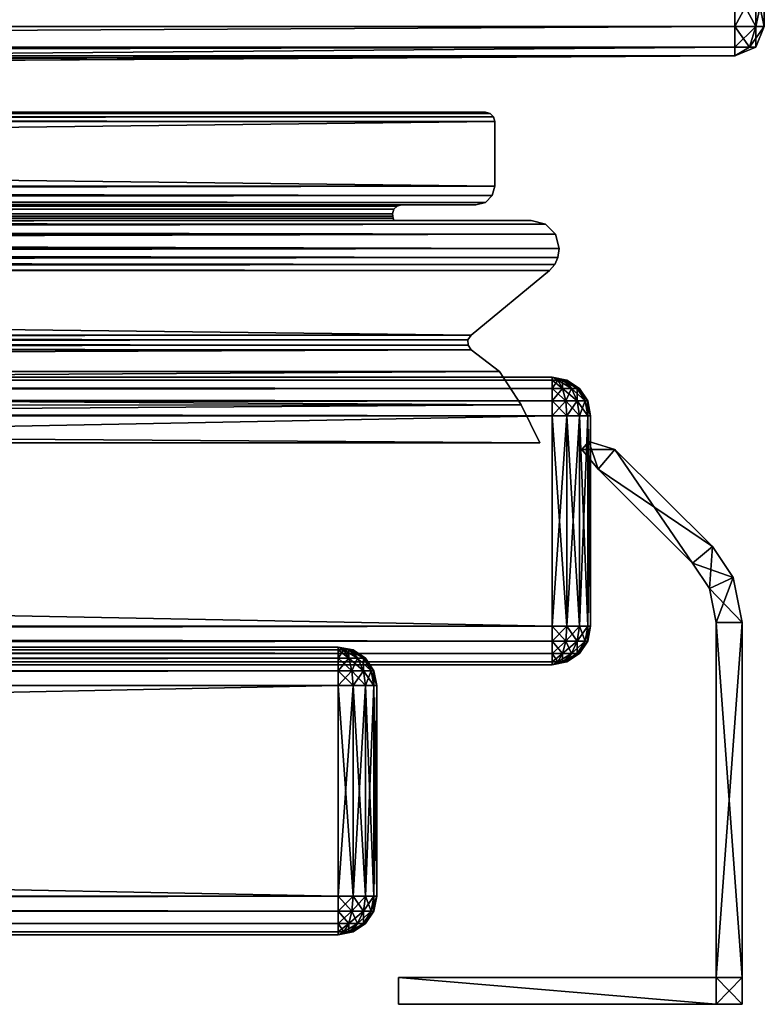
# Model space of a CAD drawing. Header units: centimetres. Extents: x -30.2 to 30.2, y -8.4 to 52.9.
# Tile 275 of 278: x 26 to 29.9, y -7.8 to -2.6. Entities that reach past the tile are written whole.
import ezdxf

# ---------------------------------------------------------------- set-up
doc = ezdxf.new("R2010")
doc.units = ezdxf.units.CM
doc.layers.add('RF461304_Body', color=7, linetype='Continuous', true_color=0x1c1cb1)
doc.layers.add('RF461304_Door', color=7, linetype='Continuous', true_color=0x718706)

msp = doc.modelspace()

# ---------------------------------------------------------------- meshes
at = {"layer": 'RF461304_Body', "color": 74, "true_color": 0x58b11b}
mesh = msp.add_polyface(dxfattribs=at)
corners = [(-29.7299, -2.8362, 201.1822), (29.7299, -2.8362, 201.1822), (-29.7299, -2.8361, 24.6566), (29.7299, -2.8361, 24.6566), (-29.7299, -2.7907, 201.2918), (-29.8074, -2.7907, 201.2597), (-29.8396, -2.7907, 201.1822), (-29.8396, -2.7907, 24.6566), (-29.8074, -2.7907, 24.579), (-29.7299, -2.7907, 24.5469), (29.7299, -2.7907, 24.5469), (29.8074, -2.7907, 24.579), (29.8396, -2.7907, 24.6566), (29.8396, -2.7907, 201.1822), (29.8074, -2.7907, 201.2597), (29.7299, -2.7907, 201.2918), (-29.7299, -2.6811, 201.3373), (-29.8396, -2.6811, 201.2918), (-29.885, -2.6811, 201.1822), (-29.885, -2.681, 24.6566), (-29.8396, -2.681, 24.5469), (-29.7299, -2.681, 24.5015), (29.7299, -2.681, 24.5015), (29.8396, -2.681, 24.5469), (29.885, -2.681, 24.6566), (29.885, -2.6811, 201.1822), (29.8396, -2.6811, 201.2918), (29.7299, -2.6811, 201.3373), (-29.7299, -0.2973, 209.0078), (-29.8396, -0.2973, 208.9624), (-29.885, -0.4819, 201.1822), (-29.885, -0.4819, 24.6566), (-29.8396, -0.4819, 24.5469), (-29.7299, -0.4819, 24.5015), (29.7299, -0.4819, 24.5015), (29.8396, -0.4819, 24.5469), (29.885, -0.4819, 24.6566), (29.885, -0.4819, 201.1822), (29.8396, -0.2973, 208.9624), (29.7299, -0.2973, 209.0078), (-29.7299, -0.1877, 208.9624), (-29.8074, -0.1877, 208.9303), (-29.8396, -0.3723, 201.1822), (-29.8396, -0.3722, 24.6566), (-29.8074, -0.3722, 24.579), (-29.7299, -0.3722, 24.5469), (29.7299, -0.3722, 24.5469), (29.8074, -0.3722, 24.579), (29.8396, -0.3722, 24.6566), (29.8396, -0.3723, 201.1822), (29.8074, -0.1877, 208.9303), (29.7299, -0.1877, 208.9624), (29.7299, -0.3268, 24.6566), (-29.7299, -0.3268, 24.6566), (29.7299, -0.3268, 201.1822), (-29.7299, -0.3268, 201.1822), (-29.8396, -2.477, 201.2918), (-29.7299, -2.477, 201.3373), (29.7299, -2.477, 201.3373), (29.8396, -2.477, 201.2918), (29.885, -2.477, 201.1822), (29.885, -2.477, 24.6566), (29.8396, -2.477, 24.5469), (29.7299, -2.477, 24.5015), (-29.7299, -2.477, 24.5015), (-29.8396, -2.477, 24.5469), (-29.885, -2.477, 24.6566), (-29.885, -2.477, 201.1822), (-8.95, -2.9621, 201.1822), (-8.95, -2.8361, 24.6566), (-8.95, -2.7907, 24.5469), (-8.95, -2.681, 24.5015), (-8.95, -2.477, 24.5015), (-8.95, -0.4819, 24.5015), (-8.95, -0.3722, 24.5469), (-8.95, -0.3268, 24.6566), (-8.95, -0.1877, 208.9624), (-8.95, -0.2973, 209.0078), (-8.95, -2.477, 201.3373), (-8.95, -2.6811, 201.3373), (-8.95, -2.7907, 201.2918), (9.0718, -2.9621, 201.1822), (9.0718, -2.8361, 24.6566), (9.0718, -2.7907, 24.5469), (9.0718, -2.681, 24.5015), (9.0718, -2.477, 24.5015), (9.0718, -0.4819, 24.5015), (9.0718, -0.3722, 24.5469), (9.0718, -0.3268, 24.6566), (9.0718, -0.1877, 208.9624), (9.0718, -0.2973, 209.0078), (9.0718, -2.477, 201.3373), (9.0718, -2.6811, 201.3373), (9.0718, -2.7907, 201.2918), (-29.885, -0.3518, 208.0966), (-29.885, -2.3469, 208.0966), (-29.8396, -2.3469, 208.2063), (-29.7299, -2.3469, 208.2517), (-8.95, -2.4728, 208.2517), (-8.95, -2.6768, 208.2517), (-8.95, -2.7865, 208.2063), (-8.95, -2.8319, 208.0966), (9.0718, -2.8319, 208.0966), (9.0718, -2.7865, 208.2063), (9.0718, -2.6768, 208.2517), (9.0718, -2.4728, 208.2517), (29.7299, -2.3469, 208.2517), (29.8396, -2.3469, 208.2063), (29.885, -2.3469, 208.0966), (29.885, -0.3518, 208.0966), (29.8396, -0.2421, 208.0966), (29.7299, -0.1967, 208.0966), (-29.7299, -0.1967, 208.0966), (-29.8396, -0.2421, 208.0966), (-8.95, -2.2924, 209.0078), (9.0718, -2.2924, 209.0078), (29.7299, -2.2924, 209.0078), (29.8396, -2.2924, 208.9624), (29.885, -2.2924, 208.8527), (29.885, -0.2973, 208.8527), (29.8396, -0.1877, 208.8527), (29.7299, -0.1422, 208.8527), (9.0718, -0.1422, 208.8527), (-8.95, -0.1422, 208.8527), (-29.7299, -0.1422, 208.8527), (-29.8396, -0.1877, 208.8527), (-29.885, -0.2973, 208.8527), (-29.885, -2.2924, 208.8527), (-29.8396, -2.2924, 208.9624), (-29.7299, -2.2924, 209.0078), (-23.404, -2.8531, 194.8562), (-23.404, -2.8576, 30.9825), (-8.95, -2.8395, 30.9825), (9.0718, -2.8395, 30.9825), (23.404, -2.8577, 30.9825), (23.404, -2.8532, 194.8562), (9.0718, -2.9587, 194.8562), (-8.9499, -2.9587, 194.8562)]
mesh.append_faces([[corners[k] for k in face] for face in [(0, 4, 5), (0, 5, 6), (2, 7, 8), (2, 8, 9), (3, 10, 11), (3, 11, 12), (1, 13, 14), (1, 14, 15), (40, 124, 41), (41, 124, 125), (43, 53, 44), (44, 53, 45), (46, 52, 47), (47, 52, 48), (120, 121, 50), (50, 121, 51)]], dxfattribs={"color": 74})
mesh.append_faces([[corners[k] for k in face] for face in [(7, 2, 0), (0, 6, 7), (9, 70, 69), (69, 2, 9), (13, 1, 3), (3, 12, 13), (15, 93, 81), (81, 1, 15), (17, 5, 4), (4, 16, 17), (18, 6, 5), (5, 17, 18), (19, 7, 6), (6, 18, 19), (20, 8, 7), (7, 19, 20), (21, 9, 8), (8, 20, 21), (21, 71, 70), (70, 9, 21), (23, 11, 10), (10, 22, 23), (24, 12, 11), (11, 23, 24), (25, 13, 12), (12, 24, 25), (26, 14, 13), (13, 25, 26), (27, 15, 14), (14, 26, 27), (27, 92, 93), (93, 15, 27), (57, 56, 17), (17, 16, 57), (56, 67, 18), (18, 17, 56), (67, 66, 19), (19, 18, 67), (66, 65, 20), (20, 19, 66), (65, 64, 21), (21, 20, 65), (64, 72, 71), (71, 21, 64), (63, 62, 23), (23, 22, 63), (62, 61, 24), (24, 23, 62), (61, 60, 25), (25, 24, 61), (60, 59, 26), (26, 25, 60), (59, 58, 27), (27, 26, 59), (58, 91, 92), (92, 27, 58), (41, 29, 28), (28, 40, 41), (125, 126, 29), (29, 41, 125), (43, 31, 30), (30, 42, 43), (44, 32, 31), (31, 43, 44), (45, 33, 32), (32, 44, 45), (45, 74, 73), (73, 33, 45), (47, 35, 34), (34, 46, 47), (48, 36, 35), (35, 47, 48), (49, 37, 36), (36, 48, 49), (50, 38, 119), (119, 120, 50), (51, 39, 38), (38, 50, 51), (51, 89, 90), (90, 39, 51), (53, 43, 42), (42, 55, 53), (53, 75, 74), (74, 45, 53), (54, 49, 48), (48, 52, 54), (121, 122, 89), (89, 51, 121), (28, 29, 128), (128, 129, 28), (29, 126, 127), (127, 128, 29), (30, 31, 66), (66, 67, 30), (31, 32, 65), (65, 66, 31), (32, 33, 64), (64, 65, 32), (33, 73, 72), (72, 64, 33), (34, 35, 62), (62, 63, 34), (35, 36, 61), (61, 62, 35), (36, 37, 60), (60, 61, 36), (119, 38, 117), (117, 118, 119), (38, 39, 116), (116, 117, 38), (39, 90, 115), (115, 116, 39), (83, 82, 69), (69, 70, 83), (4, 0, 68), (68, 80, 4), (84, 83, 70), (70, 71, 84), (16, 4, 80), (80, 79, 16), (85, 84, 71), (71, 72, 85), (57, 16, 79), (79, 78, 57), (87, 86, 73), (73, 74, 87), (40, 28, 77), (77, 76, 40), (88, 87, 74), (74, 75, 88), (124, 40, 76), (76, 123, 124), (86, 85, 72), (72, 73, 86), (28, 129, 114), (114, 77, 28), (100, 101, 102), (102, 103, 100), (99, 100, 103), (103, 104, 99), (98, 99, 104), (104, 105, 98), (76, 77, 90), (90, 89, 76), (123, 76, 89), (89, 122, 123), (77, 114, 115), (115, 90, 77), (10, 3, 82), (82, 83, 10), (22, 10, 83), (83, 84, 22), (63, 22, 84), (84, 85, 63), (46, 34, 86), (86, 87, 46), (52, 46, 87), (87, 88, 52), (34, 63, 85), (85, 86, 34), (30, 67, 95), (95, 94, 30), (67, 56, 96), (96, 95, 67), (56, 57, 97), (97, 96, 56), (57, 78, 98), (98, 97, 57), (78, 79, 99), (99, 98, 78), (79, 80, 100), (100, 99, 79), (80, 68, 101), (101, 100, 80), (68, 81, 102), (102, 101, 68), (81, 93, 103), (103, 102, 81), (93, 92, 104), (104, 103, 93), (92, 91, 105), (105, 104, 92), (91, 58, 106), (106, 105, 91), (58, 59, 107), (107, 106, 58), (59, 60, 108), (108, 107, 59), (60, 37, 109), (109, 108, 60), (37, 49, 110), (110, 109, 37), (49, 54, 111), (111, 110, 49), (55, 42, 113), (113, 112, 55), (42, 30, 94), (94, 113, 42), (98, 105, 115), (115, 114, 98), (105, 106, 116), (116, 115, 105), (106, 107, 117), (117, 116, 106), (107, 108, 118), (118, 117, 107), (108, 109, 119), (119, 118, 108), (109, 110, 120), (120, 119, 109), (110, 111, 121), (121, 120, 110), (112, 113, 125), (125, 124, 112), (113, 94, 126), (126, 125, 113), (94, 95, 127), (127, 126, 94), (95, 96, 128), (128, 127, 95), (96, 97, 129), (129, 128, 96), (97, 98, 114), (114, 129, 97), (0, 2, 131), (131, 130, 0), (2, 69, 132), (132, 131, 2), (69, 82, 133), (133, 132, 69), (82, 3, 134), (134, 133, 82), (3, 1, 135), (135, 134, 3), (1, 81, 136), (136, 135, 1), (81, 68, 137), (137, 136, 81), (68, 0, 130), (130, 137, 68)]], dxfattribs={"vtx2": -1, "color": 74})
at = {"layer": 'RF461304_Door', "color": 146, "true_color": 0x086e87}
mesh = msp.add_polyface(dxfattribs=at)
corners = [(28.3455, -4.3805, 200.6838), (-0.0773, -4.3805, 200.6838), (-0.0773, -4.4941, 200.8314), (28.3285, -4.3563, 200.6668), (-0.0773, -4.3562, 200.6668), (28.328, -4.3277, 200.6663), (-0.0773, -4.3277, 200.6663), (28.3442, -4.303, 200.6824), (-0.0773, -4.3029, 200.6824), (-0.0773, -3.9628, 201.0946), (27.9378, -3.7008, 200.2761), (-0.0773, -3.7008, 200.2761), (-0.0773, -3.7008, 200.999), (27.9351, -3.6889, 200.2734), (-0.0773, -3.6889, 200.2734), (27.9331, -3.6771, 200.2714), (-0.0773, -3.6771, 200.2714), (27.9323, -3.6652, 200.2706), (-0.0773, -3.6652, 200.2706), (27.9386, -3.6419, 200.2769), (-0.0773, -3.6419, 200.2769), (27.9553, -3.6253, 200.2936), (-0.0773, -3.6253, 200.2936), (27.9787, -3.619, 200.317), (-0.0773, -3.619, 200.317), (-0.0773, -3.619, 200.7077), (28.4193, -3.6055, 200.7576), (-0.0773, -3.6055, 200.7576), (28.4548, -3.57, 200.7931), (-0.0773, -3.57, 200.793), (28.4683, -3.5201, 200.8066), (-0.0773, -3.5201, 200.8066), (28.4683, -3.1802, 200.8066), (-0.0773, -3.1802, 200.8066), (28.4616, -3.1557, 200.7999), (-0.0773, -3.1557, 200.7999), (28.4442, -3.1383, 200.7825), (-0.0773, -3.1383, 200.7825), (28.4197, -3.1316, 200.758), (-0.0773, -3.1316, 200.758), (-0.0773, -4.4941, 27.0608), (-0.0773, -4.3805, 27.2084), (28.3455, -4.3805, 27.2085), (-0.0773, -4.3562, 27.2254), (28.3285, -4.3563, 27.2255), (-0.0773, -4.3277, 27.2259), (28.328, -4.3277, 27.226), (-0.0773, -4.3029, 27.2097), (28.3442, -4.303, 27.2098), (-0.0773, -3.9628, 26.7976), (-0.0773, -3.7008, 26.8932), (-0.0773, -3.7008, 27.6161), (27.9378, -3.7008, 27.6162), (-0.0773, -3.6889, 27.6188), (27.9352, -3.6889, 27.6188), (-0.0773, -3.6771, 27.6208), (27.9331, -3.6771, 27.6208), (-0.0773, -3.6652, 27.6216), (27.9323, -3.6652, 27.6216), (-0.0773, -3.6419, 27.6153), (27.9387, -3.6419, 27.6153), (-0.0773, -3.6253, 27.5986), (27.9553, -3.6253, 27.5987), (-0.0773, -3.619, 27.5752), (27.9787, -3.619, 27.5753), (-0.0773, -3.619, 27.1845), (28.3694, -3.619, 27.1846), (-0.0773, -3.6055, 27.1346), (28.4193, -3.6055, 27.1347), (-0.0773, -3.57, 27.0991), (28.4548, -3.57, 27.0992), (-0.0773, -3.5201, 27.0856), (28.4683, -3.5201, 27.0857), (-0.0773, -3.1802, 27.0856), (28.4683, -3.1802, 27.0857), (-0.0773, -3.1557, 27.0923), (28.4617, -3.1557, 27.0923), (-0.0773, -3.1383, 27.1097), (28.4442, -3.1383, 27.1097), (-0.0773, -3.1316, 27.1342), (-0.0773, -4.6716, 200.9371), (28.6072, -4.6687, 200.9333), (-0.0773, -4.6713, 26.935), (28.4931, -4.4941, 27.0609)]
mesh.append_faces([[corners[k] for k in face] for face in [(0, 1, 2), (3, 4, 1), (5, 6, 4), (7, 8, 6), (9, 8, 7), (10, 11, 12), (13, 14, 11), (15, 16, 14), (17, 18, 16), (19, 20, 18), (21, 22, 20), (23, 24, 22), (25, 24, 23), (26, 27, 25), (28, 29, 27), (30, 31, 29), (32, 33, 31), (34, 35, 33), (36, 37, 35), (38, 39, 37), (40, 41, 42), (42, 41, 43), (44, 43, 45), (46, 45, 47), (48, 47, 49), (50, 51, 52), (52, 51, 53), (54, 53, 55), (56, 55, 57), (58, 57, 59), (60, 59, 61), (62, 61, 63), (64, 63, 65), (66, 65, 67), (68, 67, 69), (70, 69, 71), (72, 71, 73), (74, 73, 75), (76, 75, 77), (78, 77, 79), (2, 80, 81), (82, 40, 83)]], dxfattribs={"vtx2": -1, "color": 146})
mesh = msp.add_polyface(dxfattribs=at)
corners = [(-0.0773, -4.4941, 200.8314), (28.4931, -4.4941, 200.8314), (28.3455, -4.3805, 200.6838), (-0.0773, -4.3805, 200.6838), (28.3285, -4.3563, 200.6668), (-0.0773, -4.3562, 200.6668), (28.328, -4.3277, 200.6663), (-0.0773, -4.3277, 200.6663), (28.3442, -4.303, 200.6824), (28.7837, -3.9324, 201.122), (-0.0773, -3.9324, 201.122), (-0.0773, -3.9628, 201.0946), (28.801, -3.8957, 201.1393), (-0.0773, -3.8957, 201.1393), (28.807, -3.8471, 201.1453), (-0.0773, -3.8471, 201.1453), (28.787, -3.7733, 201.1253), (-0.0773, -3.7733, 201.1253), (28.7345, -3.7208, 201.0728), (-0.0773, -3.7208, 201.0728), (28.6607, -3.7008, 200.999), (-0.0773, -3.7008, 200.999), (27.9378, -3.7008, 200.2761), (-0.0773, -3.7008, 200.2761), (27.9351, -3.6889, 200.2734), (-0.0773, -3.6889, 200.2734), (27.9331, -3.6771, 200.2714), (-0.0773, -3.6771, 200.2714), (27.9323, -3.6652, 200.2706), (-0.0773, -3.6652, 200.2706), (27.9386, -3.6419, 200.2769), (-0.0773, -3.6419, 200.2769), (27.9553, -3.6253, 200.2936), (-0.0773, -3.6253, 200.2936), (27.9787, -3.619, 200.317), (28.3694, -3.619, 200.7077), (-0.0773, -3.619, 200.7077), (28.4193, -3.6055, 200.7576), (-0.0773, -3.1383, 200.7825), (28.4442, -3.1383, 200.7825), (28.4197, -3.1316, 200.758), (28.3455, -4.3805, 27.2085), (28.4931, -4.4941, 27.0609), (-0.0773, -4.4941, 27.0608), (-0.0773, -4.3562, 27.2254), (28.3285, -4.3563, 27.2255), (-0.0773, -4.3277, 27.2259), (28.328, -4.3277, 27.226), (-0.0773, -4.3029, 27.2097), (28.3442, -4.303, 27.2098), (28.7563, -3.9628, 26.7977), (-0.0773, -3.9628, 26.7976), (-0.0773, -3.9324, 26.7702), (28.7837, -3.9324, 26.7703), (-0.0773, -3.8957, 26.7529), (28.801, -3.8957, 26.753), (-0.0773, -3.8471, 26.7469), (28.807, -3.8471, 26.7469), (-0.0773, -3.7733, 26.7669), (28.787, -3.7733, 26.7669), (-0.0773, -3.7208, 26.8194), (28.7345, -3.7208, 26.8195), (-0.0773, -3.7008, 26.8932), (27.9378, -3.7008, 27.6162), (28.6607, -3.7008, 26.8932), (-0.0773, -3.6889, 27.6188), (27.9352, -3.6889, 27.6188), (-0.0773, -3.6771, 27.6208), (27.9331, -3.6771, 27.6208), (-0.0773, -3.6652, 27.6216), (27.9323, -3.6652, 27.6216), (-0.0773, -3.6419, 27.6153), (27.9387, -3.6419, 27.6153), (-0.0773, -3.6253, 27.5986), (27.9553, -3.6253, 27.5987), (-0.0773, -3.619, 27.5752), (27.9787, -3.619, 27.5753), (-0.0773, -3.619, 27.1845), (28.3694, -3.619, 27.1846), (-0.0773, -3.6055, 27.1346), (28.4193, -3.6055, 27.1347), (-0.0773, -3.1316, 27.1342), (28.4197, -3.1316, 27.1342), (28.4442, -3.1383, 27.1097), (28.6072, -4.6687, 200.9333), (-0.0773, -4.6716, 200.9371), (-0.0773, -4.8686, 201.0455), (28.7063, -4.8686, 26.8579), (-0.0773, -4.8686, 26.8578), (-0.0773, -4.6713, 26.935)]
mesh.append_faces([[corners[k] for k in face] for face in [(0, 1, 2), (3, 2, 4), (5, 4, 6), (7, 6, 8), (9, 10, 11), (12, 13, 10), (14, 15, 13), (16, 17, 15), (18, 19, 17), (20, 21, 19), (21, 20, 22), (23, 22, 24), (25, 24, 26), (27, 26, 28), (29, 28, 30), (31, 30, 32), (33, 32, 34), (34, 35, 36), (36, 35, 37), (38, 39, 40), (41, 42, 43), (44, 45, 41), (46, 47, 45), (48, 49, 47), (50, 51, 52), (53, 52, 54), (55, 54, 56), (57, 56, 58), (59, 58, 60), (61, 60, 62), (63, 64, 62), (65, 66, 63), (67, 68, 66), (69, 70, 68), (71, 72, 70), (73, 74, 72), (75, 76, 74), (77, 78, 76), (79, 80, 78), (81, 82, 83), (84, 85, 86), (87, 88, 89)]], dxfattribs={"vtx2": -1, "color": 146})
mesh = msp.add_polyface(dxfattribs=at)
corners = [(28.6607, -3.7008, 26.8932), (27.9378, -3.7008, 27.6162), (27.9378, -3.7008, 200.2761), (27.9352, -3.6889, 27.6188), (27.9331, -3.6771, 27.6208), (27.9331, -3.6771, 200.2714), (27.9351, -3.6889, 200.2734), (27.9323, -3.6652, 27.6216), (27.9323, -3.6652, 200.2706), (27.9387, -3.6419, 27.6153), (27.9386, -3.6419, 200.2769), (27.9553, -3.6253, 27.5987), (27.9553, -3.6253, 200.2936), (27.9787, -3.619, 27.5753), (27.9787, -3.619, 200.317), (28.3694, -3.619, 200.7077), (28.3442, -4.303, 200.6824), (28.7563, -3.9628, 201.0946), (-0.0773, -3.9628, 201.0946), (28.7837, -3.9324, 201.122), (-0.0773, -3.9324, 201.122), (28.801, -3.8957, 201.1393), (-0.0773, -3.8957, 201.1393), (28.807, -3.8471, 201.1453), (-0.0773, -3.8471, 201.1453), (28.787, -3.7733, 201.1253), (-0.0773, -3.7733, 201.1253), (28.7345, -3.7208, 201.0728), (-0.0773, -3.7208, 201.0728), (28.6607, -3.7008, 200.999), (-0.0773, -3.6055, 200.7576), (28.4193, -3.6055, 200.7576), (28.4548, -3.57, 200.7931), (-0.0773, -3.57, 200.793), (28.4683, -3.5201, 200.8066), (-0.0773, -3.5201, 200.8066), (28.4683, -3.1802, 200.8066), (-0.0773, -3.1802, 200.8066), (28.4616, -3.1557, 200.7999), (-0.0773, -3.1557, 200.7999), (28.4442, -3.1383, 200.7825), (-0.0773, -3.9628, 26.7976), (28.7563, -3.9628, 26.7977), (28.3442, -4.303, 27.2098), (-0.0773, -3.9324, 26.7702), (28.7837, -3.9324, 26.7703), (-0.0773, -3.8957, 26.7529), (28.801, -3.8957, 26.753), (-0.0773, -3.8471, 26.7469), (28.807, -3.8471, 26.7469), (-0.0773, -3.7733, 26.7669), (28.787, -3.7733, 26.7669), (-0.0773, -3.7208, 26.8194), (28.7345, -3.7208, 26.8195), (-0.0773, -3.7008, 26.8932), (-0.0773, -3.57, 27.0991), (28.4548, -3.57, 27.0992), (28.4193, -3.6055, 27.1347), (-0.0773, -3.5201, 27.0856), (28.4683, -3.5201, 27.0857), (-0.0773, -3.1802, 27.0856), (28.4683, -3.1802, 27.0857), (-0.0773, -3.1557, 27.0923), (28.4617, -3.1557, 27.0923), (-0.0773, -3.1383, 27.1097), (28.4442, -3.1383, 27.1097), (28.6072, -4.6687, 200.9333), (28.4931, -4.4941, 200.8314), (-0.0773, -4.4941, 200.8314), (28.4931, -4.4941, 27.0609), (28.6069, -4.6685, 26.9387), (-0.0773, -4.6713, 26.935), (-0.0773, -4.8686, 201.0455), (28.7063, -4.8686, 201.0455), (28.7063, -4.8686, 26.8579)]
mesh.append_faces([[corners[k] for k in face] for face in [(0, 1, 2), (3, 4, 5), (5, 6, 3), (4, 7, 8), (8, 5, 4), (7, 9, 10), (10, 8, 7), (9, 11, 12), (12, 10, 9), (1, 3, 6), (6, 2, 1), (11, 13, 14), (14, 12, 11), (15, 14, 13), (16, 17, 18), (18, 17, 19), (20, 19, 21), (22, 21, 23), (24, 23, 25), (26, 25, 27), (28, 27, 29), (30, 31, 32), (33, 32, 34), (35, 34, 36), (37, 36, 38), (39, 38, 40), (41, 42, 43), (44, 45, 42), (46, 47, 45), (48, 49, 47), (50, 51, 49), (52, 53, 51), (54, 0, 53), (55, 56, 57), (58, 59, 56), (60, 61, 59), (62, 63, 61), (64, 65, 63), (66, 67, 68), (69, 70, 71), (72, 73, 66), (71, 70, 74)]], dxfattribs={"vtx2": -1, "color": 146})
mesh = msp.add_polyface(dxfattribs=at)
corners = [(28.7837, -3.9324, 26.7703), (28.801, -3.8957, 26.753), (28.801, -3.8957, 201.1393), (28.7837, -3.9324, 201.122), (28.807, -3.8471, 26.7469), (28.807, -3.8471, 201.1453), (28.787, -3.7733, 26.7669), (28.7345, -3.7208, 26.8195), (28.7345, -3.7208, 201.0728), (28.787, -3.7733, 201.1253), (27.9378, -3.7008, 200.2761), (28.6607, -3.7008, 200.999), (28.6607, -3.7008, 26.8932), (28.3694, -3.619, 27.1846), (28.4193, -3.6055, 27.1347), (28.4193, -3.6055, 200.7576), (28.3694, -3.619, 200.7077), (28.4548, -3.57, 27.0992), (28.4548, -3.57, 200.7931), (28.4617, -3.1557, 27.0923), (28.4442, -3.1383, 27.1097), (28.4442, -3.1383, 200.7825), (28.4616, -3.1557, 200.7999), (28.4931, -4.4941, 27.0609), (28.3455, -4.3805, 27.2085), (28.3455, -4.3805, 200.6838), (28.4931, -4.4941, 200.8314), (28.3285, -4.3563, 27.2255), (28.3285, -4.3563, 200.6668), (28.328, -4.3277, 27.226), (28.328, -4.3277, 200.6663), (28.3442, -4.303, 27.2098), (28.3442, -4.303, 200.6824), (28.7563, -3.9628, 26.7977), (28.7563, -3.9628, 201.0946), (27.9787, -3.619, 27.5753), (28.4683, -3.5201, 27.0857), (28.4683, -3.5201, 200.8066), (28.4683, -3.1802, 27.0857), (28.4683, -3.1802, 200.8066), (28.4197, -3.1316, 27.1342), (28.4197, -3.1316, 200.758), (28.6072, -4.6687, 200.9333), (28.6069, -4.6685, 26.9387), (28.7063, -4.8686, 201.0455), (28.7063, -4.8686, 26.8579)]
mesh.append_faces([[corners[k] for k in face] for face in [(0, 1, 2), (2, 3, 0), (1, 4, 5), (5, 2, 1), (6, 7, 8), (8, 9, 6), (10, 11, 12), (13, 14, 15), (15, 16, 13), (14, 17, 18), (18, 15, 14), (19, 20, 21), (21, 22, 19), (23, 24, 25), (25, 26, 23), (24, 27, 28), (28, 25, 24), (27, 29, 30), (30, 28, 27), (29, 31, 32), (32, 30, 29), (31, 33, 34), (34, 32, 31), (33, 0, 3), (3, 34, 33), (4, 6, 9), (9, 5, 4), (7, 12, 11), (11, 8, 7), (35, 13, 16), (17, 36, 37), (37, 18, 17), (36, 38, 39), (39, 37, 36), (38, 19, 22), (22, 39, 38), (20, 40, 41), (41, 21, 20), (23, 26, 42), (42, 43, 23), (42, 44, 45), (45, 43, 42)]], dxfattribs={"vtx2": -1, "color": 146})
at = {"layer": 'RF461304_Door', "color": 234, "true_color": 0xb11b58}
mesh = msp.add_polyface(dxfattribs=at)
corners = [(-28.6555, -4.5232, 24.7144), (-28.6555, -4.5232, 201.367), (28.7696, -4.5232, 201.367), (-28.6555, -4.5387, 24.6367), (28.7696, -4.5233, 24.7144), (-28.6852, -4.5387, 24.6426), (-28.7332, -4.5387, 201.367), (-28.6852, -4.5387, 201.4388), (-28.6555, -4.5387, 201.4447), (28.7696, -4.5387, 201.4447), (-28.6555, -4.5827, 24.5708), (28.7696, -4.5387, 24.6367), (-28.7104, -4.5827, 24.5818), (-28.6555, -4.5827, 201.5106), (28.7696, -4.5827, 201.5106), (-28.6555, -4.6486, 24.5268), (28.7696, -4.5827, 24.5708), (-28.7273, -4.6486, 24.5411), (-28.6555, -4.6486, 201.5546), (-28.7104, -4.5827, 201.4996), (28.7696, -4.6486, 201.5546), (-28.6555, -4.7263, 24.5114), (28.7696, -4.6486, 24.5268), (-28.7332, -4.7263, 24.5268), (-28.6555, -4.7262, 201.57), (-28.7273, -4.6486, 201.5403), (28.7696, -4.7263, 201.57), (-28.6555, -5.8325, 24.5114), (28.7696, -4.7263, 24.5114), (-28.7332, -5.8325, 24.5268), (-28.6555, -5.8325, 201.57), (-28.7332, -4.7262, 201.5546), (28.7696, -5.8325, 201.57), (-28.6555, -5.9102, 24.5268), (28.7696, -5.8325, 24.5114), (-28.7273, -5.9102, 24.5411), (-28.6555, -5.9102, 201.5546), (-28.7332, -5.8325, 201.5546), (28.7696, -5.9102, 201.5546), (-28.6555, -5.976, 24.5708), (28.7696, -5.9102, 24.5268), (-28.7104, -5.976, 24.5818), (-28.6555, -5.976, 201.5106), (-28.7273, -5.9102, 201.5403), (28.7696, -5.976, 201.5106), (-28.6555, -6.02, 24.6367), (28.7696, -5.976, 24.5708), (-28.6852, -6.02, 24.6426), (-28.6555, -6.02, 201.4447), (-28.7104, -5.976, 201.4996), (28.7696, -6.02, 201.4447), (-28.6555, -6.0355, 24.7144), (28.7696, -6.0201, 24.6367), (-28.7104, -6.02, 24.6595), (-28.7332, -6.02, 24.7144), (-28.6555, -6.0355, 201.367), (-28.7104, -6.02, 201.422), (-28.6852, -6.02, 201.4388), (28.7696, -6.0355, 201.367), (28.7696, -6.0355, 24.7144)]
mesh.append_faces([[corners[k] for k in face] for face in [(0, 3, 5), (1, 7, 8), (45, 51, 47), (47, 51, 53), (56, 55, 57), (57, 55, 48)]], dxfattribs={"color": 234})
mesh.append_faces([[corners[k] for k in face] for face in [(0, 1, 2), (3, 0, 4), (6, 1, 0), (1, 8, 9), (10, 3, 11), (3, 10, 12), (13, 8, 7), (8, 13, 14), (15, 10, 16), (10, 15, 17), (18, 13, 19), (13, 18, 20), (21, 15, 22), (15, 21, 23), (24, 18, 25), (18, 24, 26), (27, 21, 28), (21, 27, 29), (30, 24, 31), (24, 30, 32), (33, 27, 34), (27, 33, 35), (36, 30, 37), (30, 36, 38), (39, 33, 40), (33, 39, 41), (42, 36, 43), (36, 42, 44), (45, 39, 46), (39, 45, 47), (48, 42, 49), (42, 48, 50), (51, 45, 52), (54, 51, 55), (48, 55, 58), (55, 51, 59)]], dxfattribs={"vtx2": -1, "color": 234})
mesh = msp.add_polyface(dxfattribs=at)
corners = [(28.7696, -4.5232, 201.367), (28.7696, -4.5233, 24.7144), (-28.6555, -4.5232, 24.7144), (28.7696, -4.5387, 201.4447), (28.7994, -4.5387, 201.4388), (28.8246, -4.5387, 201.422), (28.8473, -4.5387, 24.7144), (28.7994, -4.5387, 24.6426), (28.7696, -4.5387, 24.6367), (-28.6555, -4.5387, 24.6367), (-28.6555, -4.5232, 201.367), (28.7696, -4.5827, 201.5106), (28.8246, -4.5827, 201.4996), (28.7696, -4.5827, 24.5708), (-28.6555, -4.5827, 24.5708), (-28.6555, -4.5387, 201.4447), (28.7696, -4.6486, 201.5546), (28.8414, -4.6486, 201.5403), (28.7696, -4.6486, 24.5268), (28.8246, -4.5827, 24.5818), (-28.6555, -4.6486, 24.5268), (-28.6555, -4.5827, 201.5106), (28.7696, -4.7263, 201.57), (28.8473, -4.7263, 201.5546), (28.7696, -4.7263, 24.5114), (28.8414, -4.6486, 24.5411), (-28.6555, -4.7263, 24.5114), (-28.6555, -4.6486, 201.5546), (28.7696, -5.8325, 201.57), (28.8473, -5.8325, 201.5546), (28.7696, -5.8325, 24.5114), (28.8473, -4.7263, 24.5268), (-28.6555, -5.8325, 24.5114), (-28.6555, -4.7262, 201.57), (28.7696, -5.9102, 201.5546), (28.8414, -5.9102, 201.5403), (28.7696, -5.9102, 24.5268), (28.8473, -5.8325, 24.5268), (-28.6555, -5.9102, 24.5268), (-28.6555, -5.8325, 201.57), (28.7696, -5.976, 201.5106), (28.8246, -5.976, 201.4996), (28.7696, -5.976, 24.5708), (28.8414, -5.9102, 24.5411), (-28.6555, -5.976, 24.5708), (-28.6555, -5.9102, 201.5546), (28.7696, -6.02, 201.4447), (28.7994, -6.02, 201.4388), (28.7696, -6.0201, 24.6367), (28.8246, -5.976, 24.5818), (-28.6555, -6.02, 24.6367), (-28.6555, -5.976, 201.5106), (28.7696, -6.0355, 201.367), (28.8473, -6.02, 201.367), (28.7696, -6.0355, 24.7144), (28.7994, -6.0201, 24.6426), (-28.6555, -6.0355, 24.7144), (-28.6555, -6.02, 201.4447), (-28.6555, -6.0355, 201.367)]
mesh.append_faces([[corners[k] for k in face] for face in [(0, 3, 4), (0, 4, 5), (1, 7, 8), (46, 52, 47), (55, 54, 48)]], dxfattribs={"color": 234})
mesh.append_faces([[corners[k] for k in face] for face in [(0, 1, 2), (6, 1, 0), (1, 8, 9), (3, 0, 10), (3, 11, 12), (13, 8, 7), (8, 13, 14), (11, 3, 15), (11, 16, 17), (18, 13, 19), (13, 18, 20), (16, 11, 21), (16, 22, 23), (24, 18, 25), (18, 24, 26), (22, 16, 27), (22, 28, 29), (30, 24, 31), (24, 30, 32), (28, 22, 33), (28, 34, 35), (36, 30, 37), (30, 36, 38), (34, 28, 39), (34, 40, 41), (42, 36, 43), (36, 42, 44), (40, 34, 45), (40, 46, 47), (48, 42, 49), (42, 48, 50), (46, 40, 51), (53, 52, 54), (48, 54, 56), (52, 46, 57), (54, 52, 58)]], dxfattribs={"vtx2": -1, "color": 234})
mesh = msp.add_polyface(dxfattribs=at)
corners = [(28.7696, -4.5232, 201.367), (28.8246, -4.5387, 201.422), (28.8414, -4.5387, 201.3968), (28.8473, -4.5387, 201.367), (28.8473, -4.5387, 24.7144), (28.7696, -4.5233, 24.7144), (28.8414, -4.5387, 24.6847), (28.8246, -4.5387, 24.6595), (28.7994, -4.5387, 24.6426), (28.8246, -4.5827, 201.4996), (28.7994, -4.5387, 201.4388), (28.7696, -4.5387, 201.4447), (28.8711, -4.5827, 201.4685), (28.9022, -4.5827, 201.422), (28.8711, -4.5827, 24.6129), (28.8246, -4.5827, 24.5818), (28.7696, -4.5827, 24.5708), (28.8414, -4.6486, 201.5403), (28.7696, -4.5827, 201.5106), (28.9022, -4.6486, 201.4996), (28.8414, -4.6486, 24.5411), (28.7696, -4.6486, 24.5268), (28.8473, -4.7263, 201.5546), (28.7696, -4.6486, 201.5546), (28.8473, -4.7263, 24.5268), (28.7696, -4.7263, 24.5114), (28.8473, -5.8325, 201.5546), (28.7696, -4.7263, 201.57), (28.8473, -5.8325, 24.5268), (28.7696, -5.8325, 24.5114), (28.8414, -5.9102, 201.5403), (28.7696, -5.8325, 201.57), (28.8414, -5.9102, 24.5411), (28.7696, -5.9102, 24.5268), (28.8246, -5.976, 201.4996), (28.7696, -5.9102, 201.5546), (28.8711, -5.976, 201.4685), (28.8246, -5.976, 24.5818), (28.9022, -5.9102, 24.5818), (28.7696, -5.976, 24.5708), (28.7994, -6.02, 201.4388), (28.7696, -5.976, 201.5106), (28.8246, -6.02, 201.422), (28.8414, -6.02, 201.3968), (28.7994, -6.0201, 24.6426), (28.8711, -5.976, 24.6129), (28.8246, -6.0201, 24.6595), (28.7696, -6.0201, 24.6367), (28.7696, -6.0355, 201.367), (28.8473, -6.02, 201.367), (28.7696, -6.0355, 24.7144), (28.8473, -6.0201, 24.7144), (28.8414, -6.0201, 24.6847)]
mesh.append_faces([[corners[k] for k in face] for face in [(0, 1, 2), (0, 2, 3), (5, 4, 6), (5, 6, 7), (5, 7, 8), (40, 48, 42), (42, 48, 43), (43, 48, 49), (51, 50, 52), (52, 50, 46), (46, 50, 44)]], dxfattribs={"color": 234})
mesh.append_faces([[corners[k] for k in face] for face in [(0, 3, 4), (9, 10, 11), (12, 1, 10), (10, 9, 12), (13, 2, 1), (14, 7, 6), (15, 8, 7), (7, 14, 15), (8, 15, 16), (17, 9, 18), (9, 17, 19), (20, 15, 14), (15, 20, 21), (22, 17, 23), (20, 24, 25), (26, 22, 27), (24, 28, 29), (30, 26, 31), (28, 32, 33), (34, 30, 35), (30, 34, 36), (37, 32, 38), (32, 37, 39), (40, 34, 41), (42, 36, 34), (34, 40, 42), (36, 42, 43), (44, 37, 45), (45, 46, 44), (37, 44, 47), (50, 51, 49)]], dxfattribs={"vtx2": -1, "color": 234})
mesh = msp.add_polyface(dxfattribs=at)
corners = [(28.8246, -4.5387, 201.422), (28.8711, -4.5827, 201.4685), (28.9022, -4.5827, 201.422), (28.9132, -4.5827, 201.367), (28.8473, -4.5387, 201.367), (28.8414, -4.5387, 201.3968), (28.9132, -4.5827, 24.7144), (28.8473, -4.5387, 24.7144), (28.9022, -4.5827, 24.6595), (28.8414, -4.5387, 24.6847), (28.8711, -4.5827, 24.6129), (28.9022, -4.6486, 201.4996), (28.8246, -4.5827, 201.4996), (28.9429, -4.6486, 201.4388), (28.9572, -4.6486, 201.367), (28.9572, -4.6486, 24.7144), (28.9429, -4.6486, 24.6426), (28.9022, -4.6486, 24.5818), (28.8414, -4.6486, 24.5411), (28.9132, -4.7263, 201.5106), (28.8414, -4.6486, 201.5403), (28.8473, -4.7263, 201.5546), (28.9572, -4.7263, 201.4447), (28.9726, -4.7263, 201.367), (28.9726, -4.7263, 24.7144), (28.9572, -4.7263, 24.6367), (28.9132, -4.7263, 24.5708), (28.8473, -4.7263, 24.5268), (28.9132, -5.8325, 201.5106), (28.9572, -5.8325, 201.4447), (28.9726, -5.8325, 201.367), (28.9726, -5.8325, 24.7144), (28.9572, -5.8325, 24.6367), (28.9132, -5.8325, 24.5708), (28.8473, -5.8325, 24.5268)]
mesh.append_faces([[corners[k] for k in face] for face in [(0, 1, 2), (3, 4, 5), (5, 2, 3), (6, 7, 4), (4, 3, 6), (8, 9, 7), (7, 6, 8), (9, 8, 10), (11, 1, 12), (13, 2, 1), (1, 11, 13), (14, 3, 2), (2, 13, 14), (15, 6, 3), (3, 14, 15), (16, 8, 6), (6, 15, 16), (17, 10, 8), (8, 16, 17), (10, 17, 18), (19, 11, 20), (20, 21, 19), (22, 13, 11), (11, 19, 22), (23, 14, 13), (13, 22, 23), (24, 15, 14), (14, 23, 24), (25, 16, 15), (15, 24, 25), (26, 17, 16), (16, 25, 26), (27, 18, 17), (17, 26, 27), (28, 19, 21), (29, 22, 19), (30, 23, 22), (22, 29, 30), (31, 24, 23), (32, 25, 24), (33, 26, 25), (34, 27, 26)]], dxfattribs={"vtx2": -1, "color": 234})
mesh = msp.add_polyface(dxfattribs=at)
corners = [(28.8473, -4.7263, 201.5546), (28.8473, -5.8325, 201.5546), (28.9132, -5.8325, 201.5106), (28.9132, -4.7263, 201.5106), (28.9572, -5.8325, 201.4447), (28.9726, -4.7263, 201.367), (28.9726, -5.8325, 201.367), (28.9726, -5.8325, 24.7144), (28.9726, -4.7263, 24.7144), (28.9572, -5.8325, 24.6367), (28.9572, -4.7263, 24.6367), (28.9132, -5.8325, 24.5708), (28.9132, -4.7263, 24.5708), (28.8473, -5.8325, 24.5268), (28.9022, -5.9102, 201.4996), (28.8414, -5.9102, 201.5403), (28.9429, -5.9102, 201.4388), (28.9572, -5.9102, 201.367), (28.9572, -5.9102, 24.7144), (28.9429, -5.9102, 24.6426), (28.9022, -5.9102, 24.5818), (28.8414, -5.9102, 24.5411), (28.8711, -5.976, 201.4685), (28.9022, -5.976, 201.422), (28.9132, -5.976, 201.367), (28.9132, -5.976, 24.7144), (28.9022, -5.976, 24.6595), (28.8711, -5.976, 24.6129), (28.8246, -5.976, 24.5818), (28.8414, -6.02, 201.3968), (28.8473, -6.02, 201.367), (28.8473, -6.0201, 24.7144), (28.8414, -6.0201, 24.6847), (28.8246, -6.0201, 24.6595)]
mesh.append_faces([[corners[k] for k in face] for face in [(0, 1, 2), (3, 2, 4), (5, 6, 7), (8, 7, 9), (10, 9, 11), (12, 11, 13), (14, 2, 1), (1, 15, 14), (16, 4, 2), (2, 14, 16), (17, 6, 4), (4, 16, 17), (18, 7, 6), (6, 17, 18), (19, 9, 7), (7, 18, 19), (20, 11, 9), (9, 19, 20), (21, 13, 11), (11, 20, 21), (22, 14, 15), (23, 16, 14), (14, 22, 23), (24, 17, 16), (16, 23, 24), (25, 18, 17), (17, 24, 25), (26, 19, 18), (18, 25, 26), (27, 20, 19), (19, 26, 27), (20, 27, 28), (29, 23, 22), (30, 24, 23), (23, 29, 30), (31, 25, 24), (24, 30, 31), (32, 26, 25), (25, 31, 32), (33, 27, 26), (26, 32, 33)]], dxfattribs={"vtx2": -1, "color": 234})
at = {"layer": 'RF461304_Door', "color": 21, "true_color": 0xe39999}
mesh = msp.add_polyface(dxfattribs=at)
corners = [(27.963, -7.8187, 24.3406), (29.7688, -7.8187, 24.3406), (27.963, -7.6785, 24.3406), (29.7688, -7.6785, 24.3406), (27.963, -7.8187, 201.7502), (29.7688, -7.8187, 201.7502), (27.963, -7.6785, 201.7502), (29.7688, -7.6785, 201.7502), (29.6323, -7.6785, 24.3406), (29.6323, -7.8187, 24.3406), (29.6323, -7.8187, 201.7502), (29.6323, -7.6785, 201.7502), (29.6323, -5.8126, 201.7502), (29.7688, -5.8126, 201.7502), (29.7688, -5.8126, 24.3406), (29.6323, -5.8126, 24.3406), (29.5977, -5.6344, 201.7502), (29.7214, -5.5767, 201.7502), (29.7214, -5.5767, 24.3406), (29.5977, -5.6344, 24.3406), (29.5075, -5.5008, 201.7502), (29.612, -5.413, 201.7502), (29.612, -5.413, 24.3406), (29.5075, -5.5008, 24.3406), (29.0126, -5.0076, 201.7502), (29.1003, -4.9031, 201.7502), (29.1003, -4.9031, 24.3406), (29.0126, -5.0076, 24.3406), (28.9269, -4.9042, 201.7509), (28.9631, -4.8611, 201.7509), (28.9631, -4.8611, 24.3406), (28.9269, -4.9042, 24.3406)]
mesh.append_faces([[corners[k] for k in face] for face in [(2, 8, 9), (9, 0, 2), (10, 11, 6), (6, 4, 10), (9, 10, 4), (4, 0, 9), (1, 3, 7), (7, 5, 1), (31, 28, 29), (29, 30, 31), (2, 0, 4), (4, 6, 2), (3, 1, 9), (9, 8, 3), (5, 7, 11), (11, 10, 5), (1, 5, 10), (10, 9, 1), (2, 6, 11), (11, 8, 2), (11, 7, 13), (13, 12, 11), (7, 3, 14), (14, 13, 7), (3, 8, 15), (15, 14, 3), (8, 11, 12), (12, 15, 8), (12, 13, 17), (17, 16, 12), (13, 14, 18), (18, 17, 13), (14, 15, 19), (19, 18, 14), (15, 12, 16), (16, 19, 15), (16, 17, 21), (21, 20, 16), (17, 18, 22), (22, 21, 17), (18, 19, 23), (23, 22, 18), (19, 16, 20), (20, 23, 19), (20, 21, 25), (25, 24, 20), (21, 22, 26), (26, 25, 21), (22, 23, 27), (27, 26, 22), (23, 20, 24), (24, 27, 23), (24, 25, 29), (29, 28, 24), (25, 26, 30), (30, 29, 25), (26, 27, 31), (31, 30, 26), (27, 24, 28), (28, 31, 27)]], dxfattribs={"vtx2": -1, "color": 21})
at = {"layer": 'RF461304_Door', "color": 234, "true_color": 0xb11b58}
mesh = msp.add_polyface(dxfattribs=at)
corners = [(-28.1983, -5.9415, 24.7144), (-28.1983, -5.9415, 201.367), (27.6466, -5.9415, 201.367), (-28.1983, -5.957, 24.6367), (27.6466, -5.9415, 24.7144), (-28.228, -5.957, 24.6426), (-28.276, -5.957, 201.367), (-28.228, -5.957, 201.4388), (-28.1983, -5.957, 201.4447), (27.6466, -5.957, 201.4447), (-28.1983, -6.001, 24.5708), (27.6466, -5.957, 24.6367), (-28.2532, -6.001, 24.5818), (-28.1983, -6.001, 201.5106), (27.6466, -6.001, 201.5106), (-28.1983, -6.0669, 24.5268), (27.6466, -6.001, 24.5708), (-28.27, -6.0669, 24.5411), (-28.1983, -6.0669, 201.5546), (-28.2532, -6.001, 201.4996), (27.6466, -6.0669, 201.5546), (-28.1983, -6.1445, 24.5114), (27.6466, -6.0669, 24.5268), (-28.276, -6.1445, 24.5268), (-28.1983, -6.1445, 201.57), (-28.27, -6.0669, 201.5403), (27.6466, -6.1445, 201.57), (-28.1983, -7.2508, 24.5114), (27.6466, -6.1446, 24.5114), (-28.276, -7.2508, 24.5268), (-28.1983, -7.2508, 201.57), (-28.276, -6.1445, 201.5546), (27.6466, -7.2508, 201.57), (-28.1983, -7.3285, 24.5268), (27.6466, -7.2508, 24.5114), (-28.27, -7.3285, 24.5411), (-28.1983, -7.3285, 201.5546), (-28.276, -7.2508, 201.5546), (27.6466, -7.3285, 201.5546), (-28.1983, -7.3943, 24.5708), (27.6466, -7.3285, 24.5268), (-28.2532, -7.3943, 24.5818), (-28.1983, -7.3943, 201.5106), (-28.27, -7.3285, 201.5403), (27.6466, -7.3943, 201.5106), (-28.1983, -7.4383, 24.6367), (27.6466, -7.3943, 24.5708), (-28.228, -7.4383, 24.6426), (-28.1983, -7.4383, 201.4447), (-28.2532, -7.3943, 201.4996), (27.6466, -7.4383, 201.4447), (-28.1983, -7.4538, 24.7144), (27.6466, -7.4384, 24.6367), (-28.2532, -7.4383, 24.6595), (-28.276, -7.4383, 24.7144), (-28.1983, -7.4538, 201.367), (-28.2532, -7.4383, 201.422), (-28.228, -7.4383, 201.4388), (27.6466, -7.4538, 201.367), (27.6466, -7.4538, 24.7144)]
mesh.append_faces([[corners[k] for k in face] for face in [(0, 3, 5), (1, 7, 8), (45, 51, 47), (47, 51, 53), (56, 55, 57), (57, 55, 48)]], dxfattribs={"color": 234})
mesh.append_faces([[corners[k] for k in face] for face in [(0, 1, 2), (3, 0, 4), (6, 1, 0), (1, 8, 9), (10, 3, 11), (3, 10, 12), (13, 8, 7), (8, 13, 14), (15, 10, 16), (10, 15, 17), (18, 13, 19), (13, 18, 20), (21, 15, 22), (15, 21, 23), (24, 18, 25), (18, 24, 26), (27, 21, 28), (21, 27, 29), (30, 24, 31), (24, 30, 32), (33, 27, 34), (27, 33, 35), (36, 30, 37), (30, 36, 38), (39, 33, 40), (33, 39, 41), (42, 36, 43), (36, 42, 44), (45, 39, 46), (39, 45, 47), (48, 42, 49), (42, 48, 50), (51, 45, 52), (54, 51, 55), (48, 55, 58), (55, 51, 59)]], dxfattribs={"vtx2": -1, "color": 234})
mesh = msp.add_polyface(dxfattribs=at)
corners = [(27.6466, -5.9415, 201.367), (27.6466, -5.9415, 24.7144), (-28.1983, -5.9415, 24.7144), (27.6466, -5.957, 201.4447), (27.6763, -5.957, 201.4388), (27.7015, -5.957, 201.422), (27.7243, -5.957, 24.7144), (27.6763, -5.957, 24.6426), (27.6466, -5.957, 24.6367), (-28.1983, -5.957, 24.6367), (-28.1983, -5.9415, 201.367), (27.6466, -6.001, 201.5106), (27.7015, -6.001, 201.4996), (27.6466, -6.001, 24.5708), (-28.1983, -6.001, 24.5708), (-28.1983, -5.957, 201.4447), (27.6466, -6.0669, 201.5546), (27.7183, -6.0669, 201.5403), (27.6466, -6.0669, 24.5268), (27.7015, -6.001, 24.5818), (-28.1983, -6.0669, 24.5268), (-28.1983, -6.001, 201.5106), (27.6466, -6.1445, 201.57), (27.7243, -6.1445, 201.5546), (27.6466, -6.1446, 24.5114), (27.7183, -6.0669, 24.5411), (-28.1983, -6.1445, 24.5114), (-28.1983, -6.0669, 201.5546), (27.6466, -7.2508, 201.57), (27.7243, -7.2508, 201.5546), (27.6466, -7.2508, 24.5114), (27.7243, -6.1446, 24.5268), (-28.1983, -7.2508, 24.5114), (-28.1983, -6.1445, 201.57), (27.6466, -7.3285, 201.5546), (27.7183, -7.3285, 201.5403), (27.6466, -7.3285, 24.5268), (27.7243, -7.2508, 24.5268), (-28.1983, -7.3285, 24.5268), (-28.1983, -7.2508, 201.57), (27.6466, -7.3943, 201.5106), (27.7015, -7.3943, 201.4996), (27.6466, -7.3943, 24.5708), (27.7183, -7.3285, 24.5411), (-28.1983, -7.3943, 24.5708), (-28.1983, -7.3285, 201.5546), (27.6466, -7.4383, 201.4447), (27.6763, -7.4383, 201.4388), (27.6466, -7.4384, 24.6367), (27.7015, -7.3943, 24.5818), (-28.1983, -7.4383, 24.6367), (-28.1983, -7.3943, 201.5106), (27.6466, -7.4538, 201.367), (27.7243, -7.4383, 201.367), (27.6466, -7.4538, 24.7144), (27.6763, -7.4384, 24.6426), (-28.1983, -7.4538, 24.7144), (-28.1983, -7.4383, 201.4447), (-28.1983, -7.4538, 201.367)]
mesh.append_faces([[corners[k] for k in face] for face in [(0, 3, 4), (0, 4, 5), (1, 7, 8), (46, 52, 47), (55, 54, 48)]], dxfattribs={"color": 234})
mesh.append_faces([[corners[k] for k in face] for face in [(0, 1, 2), (6, 1, 0), (1, 8, 9), (3, 0, 10), (3, 11, 12), (13, 8, 7), (8, 13, 14), (11, 3, 15), (11, 16, 17), (18, 13, 19), (13, 18, 20), (16, 11, 21), (16, 22, 23), (24, 18, 25), (18, 24, 26), (22, 16, 27), (22, 28, 29), (30, 24, 31), (24, 30, 32), (28, 22, 33), (28, 34, 35), (36, 30, 37), (30, 36, 38), (34, 28, 39), (34, 40, 41), (42, 36, 43), (36, 42, 44), (40, 34, 45), (40, 46, 47), (48, 42, 49), (42, 48, 50), (46, 40, 51), (53, 52, 54), (48, 54, 56), (52, 46, 57), (54, 52, 58)]], dxfattribs={"vtx2": -1, "color": 234})
mesh = msp.add_polyface(dxfattribs=at)
corners = [(27.6466, -5.9415, 201.367), (27.7015, -5.957, 201.422), (27.7183, -5.957, 201.3968), (27.7243, -5.957, 201.367), (27.7243, -5.957, 24.7144), (27.6466, -5.9415, 24.7144), (27.7183, -5.957, 24.6847), (27.7015, -5.957, 24.6595), (27.6763, -5.957, 24.6426), (27.7015, -6.001, 201.4996), (27.6763, -5.957, 201.4388), (27.6466, -5.957, 201.4447), (27.7481, -6.001, 201.4685), (27.7792, -6.001, 201.422), (27.7481, -6.001, 24.6129), (27.7015, -6.001, 24.5818), (27.6466, -6.001, 24.5708), (27.7183, -6.0669, 201.5403), (27.6466, -6.001, 201.5106), (27.7792, -6.0669, 201.4996), (27.7183, -6.0669, 24.5411), (27.6466, -6.0669, 24.5268), (27.7243, -6.1445, 201.5546), (27.6466, -6.0669, 201.5546), (27.7243, -6.1446, 24.5268), (27.6466, -6.1446, 24.5114), (27.7243, -7.2508, 201.5546), (27.6466, -6.1445, 201.57), (27.7243, -7.2508, 24.5268), (27.6466, -7.2508, 24.5114), (27.7183, -7.3285, 201.5403), (27.6466, -7.2508, 201.57), (27.7183, -7.3285, 24.5411), (27.6466, -7.3285, 24.5268), (27.7015, -7.3943, 201.4996), (27.6466, -7.3285, 201.5546), (27.7481, -7.3943, 201.4685), (27.7015, -7.3943, 24.5818), (27.7792, -7.3285, 24.5818), (27.6466, -7.3943, 24.5708), (27.6763, -7.4383, 201.4388), (27.6466, -7.3943, 201.5106), (27.7015, -7.4383, 201.422), (27.7183, -7.4383, 201.3968), (27.6763, -7.4384, 24.6426), (27.7481, -7.3943, 24.6129), (27.7015, -7.4384, 24.6595), (27.6466, -7.4384, 24.6367), (27.6466, -7.4538, 201.367), (27.7243, -7.4383, 201.367), (27.6466, -7.4538, 24.7144), (27.7243, -7.4384, 24.7144), (27.7183, -7.4384, 24.6847)]
mesh.append_faces([[corners[k] for k in face] for face in [(0, 1, 2), (0, 2, 3), (5, 4, 6), (5, 6, 7), (5, 7, 8), (40, 48, 42), (42, 48, 43), (43, 48, 49), (51, 50, 52), (52, 50, 46), (46, 50, 44)]], dxfattribs={"color": 234})
mesh.append_faces([[corners[k] for k in face] for face in [(0, 3, 4), (9, 10, 11), (12, 1, 10), (10, 9, 12), (13, 2, 1), (14, 7, 6), (15, 8, 7), (7, 14, 15), (8, 15, 16), (17, 9, 18), (9, 17, 19), (20, 15, 14), (15, 20, 21), (22, 17, 23), (20, 24, 25), (26, 22, 27), (24, 28, 29), (30, 26, 31), (28, 32, 33), (34, 30, 35), (30, 34, 36), (37, 32, 38), (32, 37, 39), (40, 34, 41), (42, 36, 34), (34, 40, 42), (36, 42, 43), (44, 37, 45), (45, 46, 44), (37, 44, 47), (50, 51, 49)]], dxfattribs={"vtx2": -1, "color": 234})
mesh = msp.add_polyface(dxfattribs=at)
corners = [(27.7015, -5.957, 201.422), (27.7481, -6.001, 201.4685), (27.7792, -6.001, 201.422), (27.7901, -6.001, 201.367), (27.7243, -5.957, 201.367), (27.7183, -5.957, 201.3968), (27.7901, -6.001, 24.7144), (27.7243, -5.957, 24.7144), (27.7792, -6.001, 24.6595), (27.7183, -5.957, 24.6847), (27.7481, -6.001, 24.6129), (27.7792, -6.0669, 201.4996), (27.7015, -6.001, 201.4996), (27.8199, -6.0669, 201.4388), (27.8341, -6.0669, 201.367), (27.8341, -6.0669, 24.7144), (27.8199, -6.0669, 24.6426), (27.7792, -6.0669, 24.5818), (27.7183, -6.0669, 24.5411), (27.7901, -6.1445, 201.5106), (27.7183, -6.0669, 201.5403), (27.7243, -6.1445, 201.5546), (27.8341, -6.1445, 201.4447), (27.8496, -6.1445, 201.367), (27.8496, -6.1446, 24.7144), (27.8341, -6.1446, 24.6367), (27.7901, -6.1446, 24.5708), (27.7243, -6.1446, 24.5268), (27.7901, -7.2508, 201.5106), (27.8341, -7.2508, 201.4447), (27.8496, -7.2508, 201.367), (27.8496, -7.2508, 24.7144), (27.8341, -7.2508, 24.6367), (27.7901, -7.2508, 24.5708), (27.7243, -7.2508, 24.5268)]
mesh.append_faces([[corners[k] for k in face] for face in [(0, 1, 2), (3, 4, 5), (5, 2, 3), (6, 7, 4), (4, 3, 6), (8, 9, 7), (7, 6, 8), (9, 8, 10), (11, 1, 12), (13, 2, 1), (1, 11, 13), (14, 3, 2), (2, 13, 14), (15, 6, 3), (3, 14, 15), (16, 8, 6), (6, 15, 16), (17, 10, 8), (8, 16, 17), (10, 17, 18), (19, 11, 20), (20, 21, 19), (22, 13, 11), (11, 19, 22), (23, 14, 13), (13, 22, 23), (24, 15, 14), (14, 23, 24), (25, 16, 15), (15, 24, 25), (26, 17, 16), (16, 25, 26), (27, 18, 17), (17, 26, 27), (28, 19, 21), (29, 22, 19), (30, 23, 22), (22, 29, 30), (31, 24, 23), (32, 25, 24), (33, 26, 25), (34, 27, 26)]], dxfattribs={"vtx2": -1, "color": 234})
mesh = msp.add_polyface(dxfattribs=at)
corners = [(27.7243, -6.1445, 201.5546), (27.7243, -7.2508, 201.5546), (27.7901, -7.2508, 201.5106), (27.7901, -6.1445, 201.5106), (27.8341, -7.2508, 201.4447), (27.8496, -6.1445, 201.367), (27.8496, -7.2508, 201.367), (27.8496, -7.2508, 24.7144), (27.8496, -6.1446, 24.7144), (27.8341, -7.2508, 24.6367), (27.8341, -6.1446, 24.6367), (27.7901, -7.2508, 24.5708), (27.7901, -6.1446, 24.5708), (27.7243, -7.2508, 24.5268), (27.7792, -7.3285, 201.4996), (27.7183, -7.3285, 201.5403), (27.8199, -7.3285, 201.4388), (27.8341, -7.3285, 201.367), (27.8341, -7.3285, 24.7144), (27.8199, -7.3285, 24.6426), (27.7792, -7.3285, 24.5818), (27.7183, -7.3285, 24.5411), (27.7481, -7.3943, 201.4685), (27.7792, -7.3943, 201.422), (27.7901, -7.3943, 201.367), (27.7901, -7.3943, 24.7144), (27.7792, -7.3943, 24.6595), (27.7481, -7.3943, 24.6129), (27.7015, -7.3943, 24.5818), (27.7183, -7.4383, 201.3968), (27.7243, -7.4383, 201.367), (27.7243, -7.4384, 24.7144), (27.7183, -7.4384, 24.6847), (27.7015, -7.4384, 24.6595)]
mesh.append_faces([[corners[k] for k in face] for face in [(0, 1, 2), (3, 2, 4), (5, 6, 7), (8, 7, 9), (10, 9, 11), (12, 11, 13), (14, 2, 1), (1, 15, 14), (16, 4, 2), (2, 14, 16), (17, 6, 4), (4, 16, 17), (18, 7, 6), (6, 17, 18), (19, 9, 7), (7, 18, 19), (20, 11, 9), (9, 19, 20), (21, 13, 11), (11, 20, 21), (22, 14, 15), (23, 16, 14), (14, 22, 23), (24, 17, 16), (16, 23, 24), (25, 18, 17), (17, 24, 25), (26, 19, 18), (18, 25, 26), (27, 20, 19), (19, 26, 27), (20, 27, 28), (29, 23, 22), (30, 24, 23), (23, 29, 30), (31, 25, 24), (24, 30, 31), (32, 26, 25), (25, 31, 32), (33, 27, 26), (26, 32, 33)]], dxfattribs={"vtx2": -1, "color": 234})

doc.saveas('drawing.dxf')
